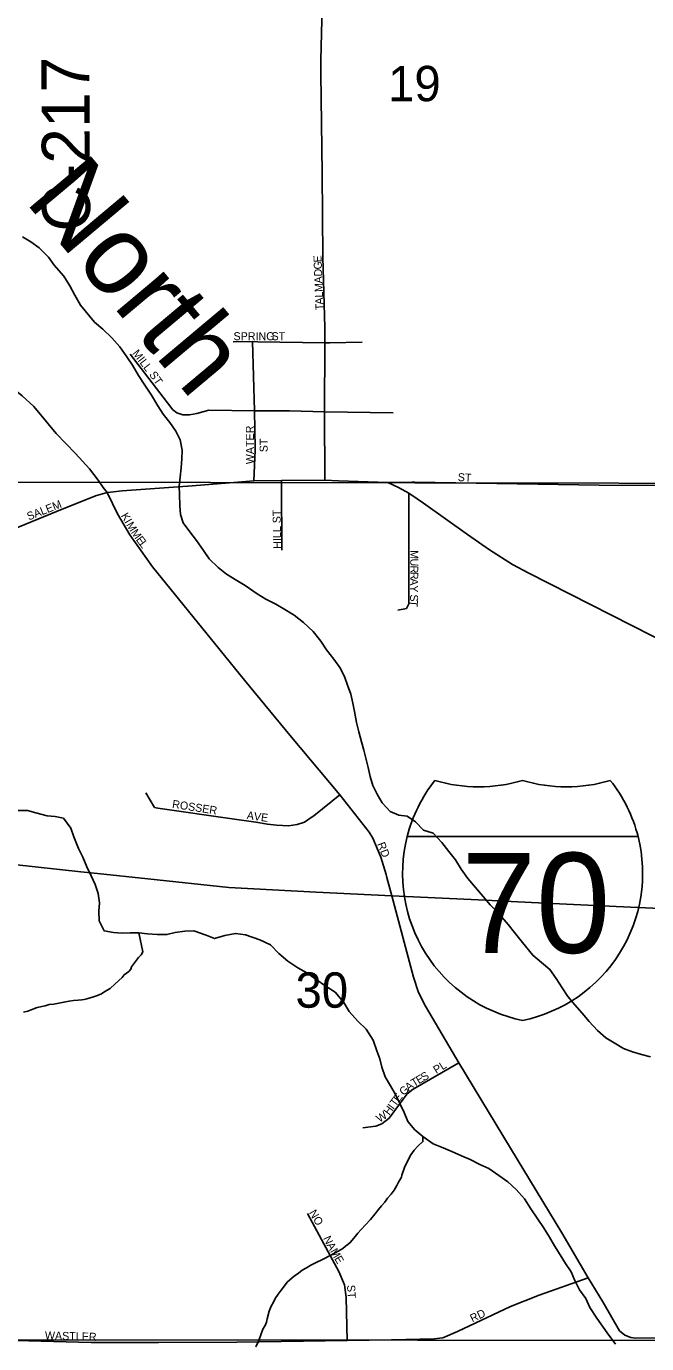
# Model space of a CAD drawing. Extents: x -209 to 4852, y 0 to 905.
# Drawn here: x 287.19 to 301.87, y 258.31 to 289.5 of the extents above; entities that cross this region are included whole.
import ezdxf

# ---------------------------------------------------------------- set-up
doc = ezdxf.new("R2010")
doc.units = 0
for name, color, linetype in [('GM_P_County_Alignment', 7, 'Continuous'), ('GM_X_Airport_Location_Class_2', 7, 'Continuous'), ('GM_X_Airport_Location_Class_3', 7, 'Continuous'), ('GM_X_City_Street', 7, 'Continuous'), ('GM_X_County_Road', 7, 'Continuous'), ('GM_X_Minor_River', 7, 'Continuous'), ('GM_X_Rail_Line_Text', 7, 'Continuous'), ('GM_X_Section_Text', 7, 'Continuous'), ('GM_X_Township_Road_Text', 7, 'Continuous'), ('GM_X_Unincorporated_Text', 7, 'Continuous')]:
    doc.layers.add(name, color=color, linetype=linetype)

msp = doc.modelspace()

# ---------------------------------------------------------------- linework, layer by layer
at = {"layer": 'GM_X_Airport_Location_Class_2'}
for points in [[(294.158, 288.703), (294.19, 289.961), (294.162, 293.878)], [(294.254, 278.752), (294.244, 280.374), (294.255, 282.006), (294.257, 282.366), (294.204, 284.03), (294.19, 286.02), (294.161, 288.382), (294.157, 288.659), (294.158, 288.703)], [(292.086, 282.027), (292.54, 282.033), (292.658, 282.031)], [(292.605, 279.513), (292.593, 280.393), (292.54, 282.033)], [(292.658, 282.031), (294.255, 282.006), (294.374, 282.007)], [(294.374, 282.007), (295.136, 282.017)], [(289.645, 281.733), (290.609, 280.48)], [(295.703, 269.423), (295.584, 269.83), (295.392, 270.277), (295.301, 270.418), (294.609, 271.309), (293.424, 272.716), (292.353, 274.016), (291.779, 274.731), (290.179, 276.706), (289.641, 277.46), (289.352, 277.959), (289.107, 278.463), (289.01, 278.584), (288.894, 278.755), (288.689, 279.025), (288.353, 279.386), (287.896, 279.861), (287.365, 280.496), (287.09, 280.753), (286.718, 281.051)], [(290.609, 280.48), (290.653, 280.423), (290.754, 280.348), (290.892, 280.297), (291.05, 280.302), (291.228, 280.335), (291.51, 280.407), (292.593, 280.393), (293.416, 280.392), (294.244, 280.374), (295.872, 280.348)], [(292.575, 278.737), (292.606, 279.463), (292.605, 279.513)], [(286.713, 277.524), (287.901, 278.011), (288.824, 278.386), (289.107, 278.463), (289.185, 278.471)], [(289.185, 278.471), (289.462, 278.5), (291.008, 278.614), (291.015, 278.614)], [(291.015, 278.614), (292.099, 278.7), (292.575, 278.737), (293.226, 278.749), (294.254, 278.752), (294.581, 278.738), (295.748, 278.697), (296.313, 278.705)], [(293.236, 277.093), (293.229, 278.684), (293.226, 278.749)], [(302.751, 274.698), (302.5, 274.82), (299.083, 276.552), (298.695, 276.76), (298.154, 277.102), (297.632, 277.464), (296.587, 278.211), (296.437, 278.312), (296.243, 278.443), (295.999, 278.584), (295.748, 278.697)], [(296.313, 278.705), (296.382, 278.706), (300.751, 278.634), (306.104, 278.631)], [(295.981, 275.679), (296.184, 275.716), (296.246, 275.823), (296.243, 278.443)], [(290.022, 271.356), (290.227, 271.007), (290.305, 270.993), (292.062, 270.739), (292.624, 270.661), (292.898, 270.609), (293.115, 270.586), (293.394, 270.575), (293.597, 270.604), (293.775, 270.662), (293.953, 270.781)], [(293.953, 270.781), (293.991, 270.807), (294.609, 271.309)], [(319.753, 258.64), (316.873, 258.552), (316.481, 258.554), (315.56, 258.527), (313.932, 258.51), (312.115, 258.512), (309.806, 258.502), (306.015, 258.507), (303.946, 258.463), (301.605, 258.442), (301.494, 258.46), (301.357, 258.517), (301.229, 258.621), (300.836, 259.306), (300.487, 259.87), (299.862, 260.938), (298.65, 262.94), (297.427, 264.965), (296.635, 266.302), (296.473, 266.624), (296.353, 266.993), (295.84, 268.912), (295.725, 269.35), (295.703, 269.423)], [(295.153, 263.421), (295.336, 263.445), (295.459, 263.465), (295.603, 263.514), (295.776, 263.653), (296.112, 264.098), (296.205, 264.226), (296.344, 264.34), (297.427, 264.965)], [(294.783, 258.388), (294.761, 259.407), (294.723, 259.704), (294.586, 260.018), (294.23, 260.68), (293.844, 261.395)], [(286.662, 258.396), (288.722, 258.338), (290.322, 258.339), (292.173, 258.35), (293.751, 258.374), (294.783, 258.388), (295.83, 258.403), (296.839, 258.425), (297.045, 258.451), (297.397, 258.602), (298.647, 259.196), (299.328, 259.462), (300.487, 259.87)]]:
    msp.add_lwpolyline(points, dxfattribs=at)
at = {"layer": 'GM_X_County_Road'}
for points in [[(287.099, 284.515), (287.294, 284.398), (287.496, 284.25), (287.713, 284.034), (287.846, 283.842), (288.077, 283.58), (288.218, 283.357), (288.335, 283.135), (288.476, 282.897), (288.803, 282.496), (289.005, 282.326), (289.214, 282.125), (289.407, 281.909), (289.57, 281.671), (289.704, 281.478), (289.844, 281.233), (289.999, 281.002), (290.155, 280.764), (290.302, 280.511), (290.428, 280.319), (290.584, 280.119), (290.732, 279.911), (290.828, 279.712), (290.877, 279.468), (290.873, 279.255), (290.855, 279.043), (290.828, 278.823), (290.81, 278.611), (290.814, 278.413), (290.825, 278.147), (290.836, 277.942), (290.901, 277.743), (291.057, 277.528), (291.221, 277.327), (291.384, 277.089), (291.517, 276.889), (291.734, 276.688), (291.928, 276.525), (292.169, 276.377), (292.371, 276.26), (292.656, 276.065), (292.859, 275.94), (293.092, 275.815), (293.31, 275.69), (293.528, 275.557), (293.753, 275.386), (293.977, 275.169), (294.163, 274.946), (294.296, 274.739), (294.467, 274.515), (294.608, 274.323), (294.718, 274.109), (294.79, 273.902), (294.87, 273.688), (294.92, 273.475), (294.954, 273.276)], [(294.954, 273.276), (295.003, 273.017), (295.06, 272.796), (295.125, 272.559), (295.175, 272.361), (295.232, 272.14), (295.282, 271.949), (295.324, 271.743), (295.388, 271.529), (295.499, 271.307), (295.609, 271.115), (295.803, 270.914), (296.006, 270.827), (296.203, 270.801), (296.398, 270.669), (296.592, 270.468), (296.819, 270.396), (297.02, 270.18), (297.191, 269.964), (297.347, 269.764), (297.48, 269.549), (297.643, 269.326), (298, 268.895), (298.164, 268.702), (298.395, 268.463), (298.596, 268.239), (298.744, 268.047), (298.93, 267.808), (299.176, 267.508), (299.385, 267.337), (299.58, 267.174), (299.728, 266.959), (299.868, 266.736), (300.009, 266.529), (300.173, 266.336), (300.344, 266.136), (300.508, 265.943), (300.709, 265.727), (300.903, 265.557), (301.106, 265.432), (301.324, 265.299), (301.535, 265.219), (301.746, 265.155), (301.958, 265.106)], [(286.994, 270.938), (287.215, 270.932), (287.418, 270.88), (287.682, 270.811), (287.872, 270.79), (288.068, 270.754), (288.244, 270.513), (288.314, 270.313), (288.427, 270.036), (288.527, 269.828), (288.626, 269.597), (288.727, 269.388), (288.819, 269.18), (288.889, 268.973), (288.92, 268.752), (288.907, 268.554), (288.915, 268.319), (289.029, 268.087), (289.256, 268.05), (289.461, 268.028), (289.651, 268.038), (289.856, 268.039), (290.061, 268.018), (290.289, 267.996), (290.517, 267.996), (290.716, 268.043), (290.945, 268.082), (291.158, 268.083), (291.444, 267.983), (291.647, 267.901), (291.885, 267.977), (292.137, 268.023), (292.379, 267.993), (292.718, 267.869), (292.973, 267.754), (293.164, 267.551), (293.379, 267.37), (293.618, 267.21), (293.827, 267.09), (294.05, 266.931), (294.281, 266.78), (294.497, 266.636), (294.703, 266.387), (294.833, 266.178), (295.039, 265.944), (295.231, 265.755), (295.398, 265.499), (295.489, 265.246), (295.559, 265.054), (295.607, 264.855), (295.683, 264.632), (295.806, 264.415), (295.929, 264.214), (296.036, 263.983), (296.129, 263.782), (296.222, 263.574), (296.383, 263.379), (296.576, 263.214), (296.821, 263.047), (297.017, 262.965), (297.257, 262.866), (297.489, 262.76), (297.692, 262.671), (297.924, 262.557)], [(289.856, 268.039), (289.949, 267.592), (289.91, 267.517), (289.848, 267.457), (289.677, 267.232), (289.661, 267.179), (289.614, 267.127), (289.506, 267.045), (289.46, 266.985), (289.297, 266.828), (289.174, 266.724), (289.051, 266.65), (288.967, 266.598), (288.875, 266.554), (288.783, 266.526), (288.699, 266.497), (288.623, 266.475), (288.562, 266.461), (288.501, 266.455), (288.417, 266.441), (288.311, 266.435), (288.204, 266.422), (288.082, 266.394), (287.838, 266.352), (287.732, 266.339), (287.633, 266.31), (287.45, 266.268), (287.343, 266.232), (287.228, 266.188), (287.121, 266.16)], [(296.576, 263.214), (296.577, 263.096), (296.454, 262.991), (296.369, 262.894), (296.291, 262.781), (296.22, 262.646), (296.141, 262.48), (296.077, 262.306), (296.068, 262.253), (295.998, 262.133), (295.959, 262.057), (295.896, 261.945), (295.826, 261.855), (295.74, 261.757), (295.671, 261.667), (295.593, 261.577), (295.523, 261.487), (295.437, 261.382), (295.336, 261.255), (295.22, 261.128), (295.112, 261.016), (295.034, 260.926), (294.972, 260.851), (294.863, 260.716), (294.802, 260.664), (294.748, 260.619), (294.679, 260.567), (294.586, 260.508), (294.487, 260.457), (294.364, 260.39), (294.234, 260.324), (294.019, 260.222), (293.927, 260.17), (293.82, 260.111), (293.72, 260.052), (293.628, 259.985), (293.528, 259.911), (293.373, 259.777), (293.218, 259.582), (293.148, 259.485), (293.078, 259.379), (293.03, 259.281), (292.991, 259.214), (292.967, 259.161), (292.935, 259.085), (292.894, 258.904), (292.877, 258.82), (292.846, 258.745), (292.791, 258.655), (292.735, 258.496), (292.687, 258.375), (292.624, 258.24)], [(297.924, 262.557), (298.134, 262.46), (298.372, 262.293), (298.588, 262.142), (298.78, 261.961), (298.979, 261.742), (299.131, 261.502), (299.299, 261.261), (299.43, 261.06), (299.575, 260.835), (299.69, 260.626), (299.828, 260.417), (299.952, 260.215), (300.082, 260.014), (300.16, 259.821), (300.282, 259.59), (300.428, 259.38), (300.528, 259.172), (300.688, 258.916), (300.936, 258.567), (301.133, 258.302)]]:
    msp.add_lwpolyline(points, dxfattribs=at)
at = {"layer": 'GM_X_Minor_River'}
for points in [[(286.633, 298.983), (306.169, 298.948), (306.048, 278.677), (286.724, 278.709)], [(286.724, 278.709), (306.048, 278.677), (306.215, 258.387), (286.671, 258.401), (286.653, 258.613)], [(306.215, 258.387), (306.11, 238.466), (305.253, 238.43), (286.611, 238.471), (286.671, 258.401)]]:
    msp.add_lwpolyline(points, close=True, dxfattribs=at)
at = {"layer": 'GM_X_Rail_Line_Text'}
for points in [[(286.892, 269.653), (288.48, 269.484)], [(288.48, 269.484), (288.877, 269.441)], [(288.877, 269.441), (290.067, 269.314)], [(290.067, 269.314), (291.985, 269.109), (294.046, 269.004)], [(294.046, 269.004), (295.84, 268.912), (298.059, 268.809)], [(298.059, 268.809), (298.664, 268.781)], [(298.664, 268.781), (299.471, 268.743)], [(299.471, 268.743), (301.489, 268.65)], [(301.489, 268.65), (305.524, 268.462)]]:
    msp.add_lwpolyline(points, dxfattribs=at)
at = {"layer": 'GM_X_Unincorporated_Text'}
for p, q in [((296.203, 270.316), (301.668, 270.316)), ((301.668, 270.316), (296.203, 270.316)), ((301.668, 270.316), (296.203, 270.316))]:
    msp.add_line(p, q, dxfattribs=at)
for centre, start, end in [((299.645, 269.445), 141.669, 165.8066), ((297.897, 275.044), 253.0091, 286.9909), ((299.973, 275.044), 253.0091, 286.9909), ((298.225, 269.445), 14.1934, 38.331), ((299.645, 269.445), 165.8066, 258.463), ((298.225, 269.445), 281.537, 14.1934)]:
    msp.add_arc(centre, 3.551, start, end, dxfattribs=at)

# ---------------------------------------------------------------- texts
at = {"layer": 'GM_P_County_Alignment'}
msp.add_text('C-217', height=1.1364, rotation=90.2753, dxfattribs=at).set_placement((288.702, 284.641))
at = {"layer": 'GM_X_Airport_Location_Class_3'}
for s, height, rotation, p in [('E', 0.189, 91.9265, (294.18, 283.912)), ('G', 0.189, 92.2699, (294.187, 283.746)), ('D', 0.189, 92.2699, (294.193, 283.579)), ('A', 0.189, 92.2699, (294.2, 283.413)), ('M', 0.189, 92.2737, (294.208, 283.213)), ('L', 0.189, 92.2677, (294.213, 283.08)), ('A', 0.189, 92.2759, (294.22, 282.913)), ('T', 0.189, 92.2688, (294.225, 282.78)), ('SPRING', 0.1894, 0, (292.094, 282.067)), ('ST', 0.1894, 0, (292.994, 282.067)), ('MILL', 0.1894, 307.8784, (289.689, 281.753)), ('ST', 0.1894, 304.6965, (290.09, 281.252)), ('WATER', 0.1894, 90, (292.575, 279.131)), ('ST', 0.1894, 90, (292.901, 279.415)), ('ST', 0.1894, 356.4254, (297.396, 278.734)), ('SALEM', 0.1894, 21.5722, (287.248, 277.798)), ('K', 0.189, 300.3508, (289.423, 277.914)), ('I', 0.189, 300.3488, (289.507, 277.771)), ('HILL ST', 0.1894, 91.1227, (293.225, 277.131)), ('M', 0.189, 300.3469, (289.549, 277.699)), ('M', 0.189, 304.4055, (289.658, 277.514)), ('E', 0.189, 306.5082, (289.775, 277.343)), ('L', 0.189, 306.4602, (289.855, 277.236)), ('M', 0.189, 269.6175, (296.28, 277.098)), ('U', 0.189, 269.6212, (296.278, 276.898)), ('R', 0.189, 269.6201, (296.277, 276.732)), ('A', 0.189, 269.6212, (296.275, 276.432)), ('R', 0.189, 269.6258, (296.276, 276.582)), ('S', 0.189, 269.6251, (296.273, 276.049)), ('Y', 0.189, 269.6212, (296.274, 276.265)), ('T', 0.189, 265.2273, (296.272, 275.919)), ('ROSSER', 0.1894, 351.2545, (290.633, 271)), ('AVE', 0.1894, 352.1513, (292.399, 270.733)), ('RD', 0.1894, 291.2529, (295.492, 270.143)), ('S', 0.189, 30.4843, (296.595, 264.52)), ('PL', 0.1894, 31.6047, (296.892, 264.695)), ('A', 0.189, 38.2468, (296.241, 264.284)), ('T', 0.189, 31.28, (296.366, 264.384)), ('E', 0.189, 30.46, (296.48, 264.453)), ('T', 0.189, 53.3541, (295.927, 263.91)), ('E', 0.189, 52.6929, (296.006, 264.016)), ('G', 0.189, 42.2325, (296.12, 264.174)), ('W', 0.189, 34.5994, (295.552, 263.54)), ('H', 0.189, 53.298, (295.778, 263.709)), ('I', 0.189, 53.3586, (295.877, 263.843)), ('NO', 0.1894, 300.463, (293.875, 261.416)), ('N', 0.189, 295.7049, (294.211, 260.81)), ('A', 0.189, 299.5627, (294.29, 260.648)), ('M', 0.189, 300.0596, (294.373, 260.501)), ('E', 0.189, 300.0842, (294.473, 260.328)), ('ST', 0.1894, 273.5746, (294.78, 259.7)), ('RD', 0.1894, 25.1993, (297.746, 258.814)), ('WASTLER', 0.1894, 358.2619, (287.628, 258.417))]:
    msp.add_text(s, height=height, rotation=rotation, dxfattribs=at).set_placement(p)
at = {"layer": 'GM_X_City_Street'}
for s in ['-', '.', ',']:
    msp.add_text(s, height=0.00379, dxfattribs=at).set_placement((298.934, 268.805))
msp.add_text('70', height=0.00379, rotation=0, dxfattribs=at).set_placement((298.161, 268.02))
at = {"layer": 'GM_X_Section_Text'}
msp.add_text('North', height=1.8934, rotation=310.019, dxfattribs=at).set_placement((287.135, 285.365))
at = {"layer": 'GM_X_Township_Road_Text'}
for s, p in [('19', (295.752, 287.724)), ('30', (293.561, 266.266))]:
    msp.add_text(s, height=0.8371, rotation=0, dxfattribs=at).set_placement(p)
at = {"layer": 'GM_X_Unincorporated_Text'}
msp.add_text('70', height=2.3674, dxfattribs=at).set_placement((297.491, 267.564))

doc.saveas('drawing.dxf')
